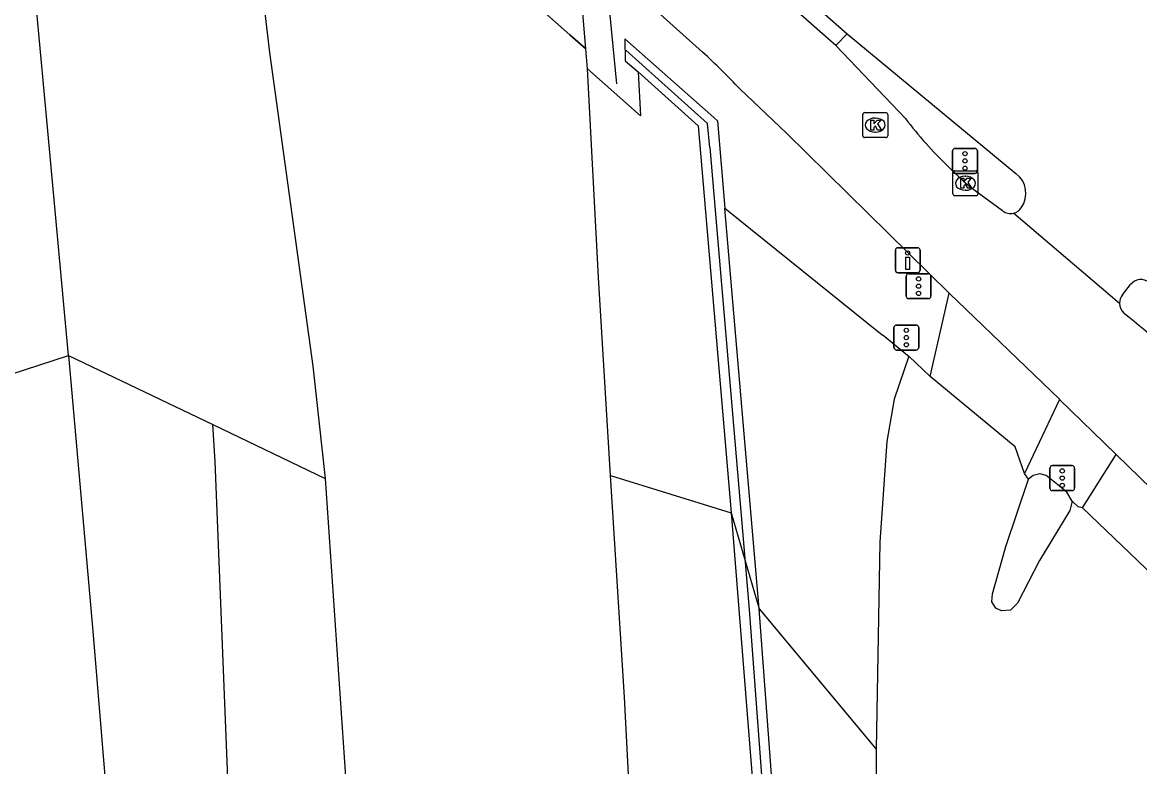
# Model space of a CAD drawing. Extents: x 157692 to 159670, y 381454 to 383289.
# Drawn here: x 157819.69 to 157864.42, y 382233.82 to 382263.62 of the extents above; entities that cross this region are included whole.
import ezdxf

# ---------------------------------------------------------------- set-up
doc = ezdxf.new("R2010")
doc.units = 0
for name, color, linetype in [('IMGEO_Berm_groen', 7, 'Continuous'), ('IMGEO_Drukknoppaal', 7, 'Continuous'), ('IMGEO_Fietspad_gesloten', 7, 'Continuous'), ('IMGEO_Geluidsscherm', 7, 'Continuous'), ('IMGEO_Kolk', 7, 'Continuous'), ('IMGEO_Muur', 7, 'Continuous'), ('IMGEO_Rijbaan_autosnelweg', 7, 'Continuous'), ('IMGEO_Rijbaan_autoweg', 7, 'Continuous'), ('IMGEO_Rijbaan_lokaal_gesloten', 7, 'Continuous'), ('IMGEO_Rijbaan_regionaal_gesloten', 7, 'Continuous'), ('IMGEO_Verkeersregelinstallatiepaal', 7, 'Continuous'), ('IMGEO_Voetpad_open', 7, 'Continuous')]:
    doc.layers.add(name, color=color, linetype=linetype)

msp = doc.modelspace()

# ---------------------------------------------------------------- linework, layer by layer
at = {"layer": 'IMGEO_Berm_groen'}
for points in [[(157844.34, 382261.647), (157844.433, 382259.879), (157842.312, 382261.759)], [(157821.541, 382250.28), (157827.308, 382247.516)], [(157827.308, 382247.516), (157831.816, 382245.356)], [(157828.535, 382223.671), (157828.053, 382230.028), (157827.409, 382246.033), (157827.308, 382247.516)], [(157843.234, 382245.485), (157848.073, 382243.989)], [(157849.191, 382240.142), (157853.868, 382234.518)]]:
    msp.add_lwpolyline(points, dxfattribs=at)
at = {"layer": 'IMGEO_Drukknoppaal'}
for p, q in [((157854.64, 382253.696), (157854.64, 382254.496)), ((157854.64, 382254.496), (157854.64, 382253.696)), ((157854.74, 382254.596), (157855.53, 382254.596)), ((157855.53, 382254.596), (157854.74, 382254.596)), ((157855.63, 382254.496), (157855.63, 382253.696)), ((157855.63, 382253.696), (157855.63, 382254.496)), ((157855.53, 382253.596), (157854.74, 382253.596)), ((157854.74, 382253.596), (157855.53, 382253.596))]:
    msp.add_line(p, q, dxfattribs=at)
msp.add_lwpolyline([(157855.21, 382254.221), (157855.21, 382253.721), (157855.06, 382253.721), (157855.06, 382254.221), (157855.21, 382254.221)], dxfattribs=at)
msp.add_circle((157855.135, 382254.386), 0.085, dxfattribs=at)
for centre, start, end in [((157854.74, 382254.496), 90, 180), ((157854.74, 382254.496), 90, 180), ((157855.53, 382254.496), 0, 90), ((157855.53, 382254.496), 360, 90), ((157854.74, 382253.696), 180, 270), ((157854.74, 382253.696), 180, 270), ((157855.53, 382253.696), 270, 0), ((157855.53, 382253.696), 270, 0)]:
    msp.add_arc(centre, 0.1, start, end, dxfattribs=at)
at = {"layer": 'IMGEO_Fietspad_gesloten'}
for points in [[(157843.277, 382265.731), (157844.573, 382264.557), (157846.923, 382262.428)], [(157855.051, 382259.768), (157852.254, 382262.701)], [(157848.412, 382260.957), (157850.287, 382259.188), (157856.793, 382252.784)], [(157858.933, 382256.077), (157857.631, 382257.02), (157857.445, 382257.18), (157856.746, 382257.867)], [(157863.813, 382251.954), (157863.805, 382251.961), (157863.797, 382251.968)], [(157861.215, 382248.525), (157863.462, 382246.327), (157863.476, 382246.314)]]:
    msp.add_lwpolyline(points, dxfattribs=at)
for centre, radius, start, end in [((157826.943, 382240.714), 29.508, 43.3159, 47.3809), ((157866.216, 382268.017), 13.882, 216.458, 226.9847), ((157859.253, 382256.475), 0.51, 231.1756, 284.2842), ((157864.164, 382252.375), 0.548, 179.8047, 227.9382), ((157837.742, 382219.076), 41.96, 46.1385, 51.587)]:
    msp.add_arc(centre, radius, start, end, dxfattribs=at)
at = {"layer": 'IMGEO_Geluidsscherm'}
for points in [[(157838.001, 382317.442), (157843.471, 382261.156)], [(157847.211, 382258.616), (157847.117, 382259.573), (157843.845, 382262.514)], [(157847.211, 382258.616), (157848.792, 382240.111), (157852.967, 382183.968)]]:
    msp.add_lwpolyline(points, dxfattribs=at)
at = {"layer": 'IMGEO_Kolk'}
for p, q in [((157853.336, 382259.083), (157853.336, 382259.935)), ((157853.411, 382260.009), (157854.263, 382260.009)), ((157853.824, 382259.789), (157853.849, 382259.789)), ((157854.337, 382259.935), (157854.337, 382259.083)), ((157853.847, 382259.229), (157853.822, 382259.229)), ((157854.263, 382259.009), (157853.411, 382259.009)), ((157856.944, 382256.754), (157856.944, 382257.606)), ((157857.019, 382257.68), (157857.871, 382257.68)), ((157857.432, 382257.46), (157857.457, 382257.46)), ((157857.945, 382257.606), (157857.945, 382256.754)), ((157857.455, 382256.9), (157857.43, 382256.9)), ((157857.871, 382256.68), (157857.019, 382256.68))]:
    msp.add_line(p, q, dxfattribs=at)
for points in [[(157853.336, 382259.083), (157853.336, 382259.935)], [(157853.411, 382260.009), (157854.263, 382260.009)], [(157853.657, 382259.709), (157853.78, 382259.709), (157853.78, 382259.558), (157853.91, 382259.709), (157854.074, 382259.709), (157853.928, 382259.558), (157854.081, 382259.309), (157853.929, 382259.309), (157853.844, 382259.473), (157853.78, 382259.406), (157853.78, 382259.309), (157853.657, 382259.309), (157853.657, 382259.709)], [(157854.337, 382259.935), (157854.337, 382259.083)], [(157854.263, 382259.009), (157853.411, 382259.009)], [(157856.944, 382256.754), (157856.944, 382257.606)], [(157857.019, 382257.68), (157857.871, 382257.68)], [(157857.265, 382257.38), (157857.388, 382257.38), (157857.388, 382257.229), (157857.518, 382257.38), (157857.682, 382257.38), (157857.536, 382257.229), (157857.689, 382256.98), (157857.537, 382256.98), (157857.452, 382257.144), (157857.388, 382257.077), (157857.388, 382256.98), (157857.265, 382256.98), (157857.265, 382257.38)], [(157857.945, 382257.606), (157857.945, 382256.754)], [(157857.871, 382256.68), (157857.019, 382256.68)]]:
    msp.add_lwpolyline(points, dxfattribs=at)
for centre, start, end in [((157853.413, 382259.933), 91.552, 178.448), ((157853.413, 382259.933), 91.552, 178.448), ((157854.261, 382259.933), 1.552, 88.448), ((157854.261, 382259.933), 1.552, 88.448), ((157853.413, 382259.085), 181.552, 268.448), ((157853.413, 382259.085), 181.552, 268.448), ((157854.261, 382259.085), 271.552, 358.448), ((157854.261, 382259.085), 271.552, 358.448), ((157857.021, 382257.604), 91.552, 178.448), ((157857.021, 382257.604), 91.552, 178.448), ((157857.869, 382257.604), 1.552, 88.448), ((157857.869, 382257.604), 1.552, 88.448), ((157857.021, 382256.756), 181.552, 268.448), ((157857.021, 382256.756), 181.552, 268.448), ((157857.869, 382256.756), 271.552, 358.448), ((157857.869, 382256.756), 271.552, 358.448)]:
    msp.add_arc(centre, 0.0765, start, end, dxfattribs=at)
for centre, major_axis, ratio, start_param, end_param in [((157853.823, 382259.509), (-0.387, 0.002), 0.722429, 4.712389, 7.853982), ((157853.848, 382259.509), (-0.39, 0.002), 0.717154, 1.570796, 4.712389), ((157857.431, 382257.18), (-0.387, 0.002), 0.722429, 4.712389, 7.853982), ((157857.456, 382257.18), (-0.39, 0.002), 0.717154, 1.570796, 4.712389)]:
    msp.add_ellipse(centre, major_axis=major_axis, ratio=ratio, start_param=start_param, end_param=end_param, dxfattribs=at)
at = {"layer": 'IMGEO_Muur'}
for points in [[(157826.801, 382285.998), (157841.313, 382273.214), (157842.7, 382271.991), (157852.716, 382263.168)], [(157852.254, 382262.701), (157851.946, 382262.957), (157847.473, 382266.92), (157842.787, 382271.047), (157841.396, 382272.273), (157826.889, 382285.051)], [(157852.254, 382262.701), (157852.716, 382263.168)], [(157843.806, 382262.956), (157847.374, 382259.809), (157847.521, 382259.679), (157847.819, 382256.189)], [(157843.806, 382262.956), (157843.819, 382262.08), (157844.34, 382261.647)], [(157844.34, 382261.647), (157846.752, 382259.476), (157848.073, 382243.989)], [(157847.521, 382259.679), (157847.819, 382256.189)], [(157849.191, 382240.142), (157847.819, 382256.189)], [(157848.073, 382243.989), (157849.191, 382240.142)], [(157848.073, 382243.989), (157849.958, 382220.142), (157851.581, 382198.311), (157852.062, 382192.007), (157852.577, 382183.937)], [(157853.366, 382183.997), (157849.191, 382240.142)]]:
    msp.add_lwpolyline(points, dxfattribs=at)
at = {"layer": 'IMGEO_Rijbaan_autosnelweg'}
for points in [[(157821.541, 382250.28), (157820.629, 382260.152), (157819.788, 382269.209), (157819.76, 382269.739), (157819.788, 382270.027), (157819.992, 382270.512), (157821.39, 382273.099), (157822.912, 382275.534), (157822.622, 382279.093)], [(157809.231, 382252.545), (157809.991, 382251.988), (157813.584, 382252.14), (157817.469, 382248.968), (157821.541, 382250.28)], [(157821.541, 382250.28), (157822.515, 382239.249), (157823.365, 382228.929), (157823.856, 382223.34)]]:
    msp.add_lwpolyline(points, dxfattribs=at)
at = {"layer": 'IMGEO_Rijbaan_autoweg'}
for points in [[(157836.596, 382318.784), (157822.569, 382331.089), (157822.533, 382328.623), (157823.466, 382319.973), (157824.342, 382311.061), (157825.391, 382301.053), (157826.317, 382291.469), (157827.29, 382281.257), (157827.776, 382275.353), (157828.09, 382275.075), (157841.61, 382263.117), (157842.242, 382262.558), (157841.835, 382267.504), (157840.89, 382278.005), (157839.818, 382287.897), (157839.157, 382294.121), (157838.711, 382297.931), (157838.252, 382303.591), (157837.786, 382307.759), (157837.136, 382314.328), (157836.596, 382318.784)], [(157842.312, 382261.759), (157842.242, 382262.558), (157841.61, 382263.117), (157828.09, 382275.075)], [(157828.09, 382275.075), (157829.582, 382262.411), (157831.313, 382249.859), (157831.816, 382245.356)], [(157843.234, 382245.485), (157842.756, 382253.413), (157842.312, 382261.759)], [(157855.179, 382250.259), (157854.59, 382248.538), (157854.303, 382246.843), (157854.021, 382242.809), (157853.868, 382234.518)], [(157855.179, 382250.259), (157856.036, 382249.446)], [(157859.816, 382245.565), (157859.437, 382246.628), (157856.036, 382249.446)], [(157831.816, 382245.356), (157832.772, 382231.269), (157833.748, 382218.821), (157834.376, 382213.155), (157835.217, 382200.466), (157836.063, 382189.959), (157836.409, 382184.983), (157837.195, 382172.519), (157838.039, 382160.119), (157839.029, 382146.111), (157839.916, 382132.137), (157841.099, 382118.344), (157842.154, 382103.519), (157843.223, 382089.187), (157844.401, 382075.127), (157845.628, 382058.982), (157846.764, 382044.551), (157848.218, 382027.21), (157849.294, 382013.144), (157850.454, 381997.098), (157851.661, 381982.875), (157852.893, 381967.017), (157853.868, 381954.072), (157854.775, 381943.17)], [(157847.502, 382179.839), (157846.814, 382190.344), (157846.63, 382194.557), (157845.918, 382205.258), (157845.287, 382214.154), (157844.759, 382222.194), (157844.094, 382230.93), (157843.793, 382236.599), (157843.234, 382245.485)], [(157861.721, 382244.457), (157861.621, 382244.074), (157860.409, 382242.071), (157859.527, 382240.364), (157859.255, 382240.08), (157858.896, 382240.061), (157858.659, 382240.173), (157858.506, 382240.425), (157858.531, 382240.737), (157859.064, 382242.637), (157859.972, 382245.337)], [(157859.972, 382245.337), (157859.816, 382245.565)], [(157862.137, 382244.181), (157861.961, 382244.219), (157861.721, 382244.457)], [(157870.657, 382235.915), (157870.036, 382236.612), (157862.137, 382244.181)], [(157853.868, 382234.518), (157853.93, 382224.452), (157853.96, 382220.233), (157854.032, 382207.085), (157854.049, 382203.775), (157854.169, 382193.723), (157854.37, 382185.846)]]:
    msp.add_lwpolyline(points, dxfattribs=at)
at = {"layer": 'IMGEO_Rijbaan_lokaal_gesloten'}
for points in [[(157856.036, 382249.446), (157856.793, 382252.784)], [(157856.793, 382252.784), (157861.208, 382248.532), (157861.215, 382248.525)], [(157861.215, 382248.525), (157859.816, 382245.565)], [(157862.137, 382244.181), (157863.476, 382246.314)], [(157863.476, 382246.314), (157872.503, 382237.548)]]:
    msp.add_lwpolyline(points, dxfattribs=at)
at = {"layer": 'IMGEO_Rijbaan_regionaal_gesloten'}
for points in [[(157852.716, 382263.168), (157859.464, 382257.571)], [(157859.379, 382255.98), (157863.616, 382252.377)], [(157863.729, 382252.712), (157864.062, 382253.12)]]:
    msp.add_lwpolyline(points, dxfattribs=at)
for centre, radius, start, end in [((157858.881, 382256.776), 0.986, 324.3527, 53.73), ((157859.251, 382256.474), 0.51, 284.5502, 327.6618), ((157864.474, 382252.812), 0.515, 50.004, 143.2009), ((157864.168, 382252.378), 0.552, 142.6677, 180.0524)]:
    msp.add_arc(centre, radius, start, end, dxfattribs=at)
at = {"layer": 'IMGEO_Verkeersregelinstallatiepaal'}
for p, q in [((157856.934, 382257.674), (157856.934, 382258.474)), ((157856.934, 382258.474), (157856.934, 382257.674)), ((157857.034, 382258.574), (157857.824, 382258.574)), ((157857.824, 382258.574), (157857.034, 382258.574)), ((157857.924, 382258.474), (157857.924, 382257.674)), ((157857.924, 382257.674), (157857.924, 382258.474)), ((157857.824, 382257.574), (157857.034, 382257.574)), ((157857.034, 382257.574), (157857.824, 382257.574)), ((157855.076, 382252.659), (157855.076, 382253.459)), ((157855.076, 382253.459), (157855.076, 382252.659)), ((157855.176, 382253.559), (157855.966, 382253.559)), ((157855.966, 382253.559), (157855.176, 382253.559)), ((157856.066, 382253.459), (157856.066, 382252.659)), ((157856.066, 382252.659), (157856.066, 382253.459)), ((157855.966, 382252.559), (157855.176, 382252.559)), ((157855.176, 382252.559), (157855.966, 382252.559)), ((157854.585, 382250.601), (157854.585, 382251.401)), ((157854.585, 382251.401), (157854.585, 382250.601)), ((157854.685, 382251.501), (157855.475, 382251.501)), ((157855.475, 382251.501), (157854.685, 382251.501)), ((157855.575, 382251.401), (157855.575, 382250.601)), ((157855.575, 382250.601), (157855.575, 382251.401)), ((157855.475, 382250.501), (157854.685, 382250.501)), ((157854.685, 382250.501), (157855.475, 382250.501)), ((157860.827, 382244.973), (157860.827, 382245.773)), ((157860.827, 382245.773), (157860.827, 382244.973)), ((157860.927, 382245.873), (157861.717, 382245.873)), ((157861.717, 382245.873), (157860.927, 382245.873)), ((157861.817, 382245.773), (157861.817, 382244.973)), ((157861.817, 382244.973), (157861.817, 382245.773)), ((157861.717, 382244.873), (157860.927, 382244.873)), ((157860.927, 382244.873), (157861.717, 382244.873))]:
    msp.add_line(p, q, dxfattribs=at)
for centre in [(157857.429, 382258.364), (157857.429, 382258.074), (157857.429, 382257.784), (157855.571, 382253.349), (157855.571, 382253.059), (157855.571, 382252.769), (157855.08, 382251.291), (157855.08, 382251.001), (157855.08, 382250.711), (157861.322, 382245.663), (157861.322, 382245.373), (157861.322, 382245.083)]:
    msp.add_circle(centre, 0.085, dxfattribs=at)
for centre, start, end in [((157857.034, 382258.474), 90, 180), ((157857.034, 382258.474), 90, 180), ((157857.824, 382258.474), 0, 90), ((157857.824, 382258.474), 360, 90), ((157857.034, 382257.674), 180, 270), ((157857.034, 382257.674), 180, 270), ((157857.824, 382257.674), 270, 0), ((157857.824, 382257.674), 270, 0), ((157855.176, 382253.459), 90, 180), ((157855.176, 382253.459), 90, 180), ((157855.966, 382253.459), 0, 90), ((157855.966, 382253.459), 360, 90), ((157855.176, 382252.659), 180, 270), ((157855.176, 382252.659), 180, 270), ((157855.966, 382252.659), 270, 0), ((157855.966, 382252.659), 270, 0), ((157854.685, 382251.401), 90, 180), ((157854.685, 382251.401), 90, 180), ((157855.475, 382251.401), 0, 90), ((157855.475, 382251.401), 360, 90), ((157854.685, 382250.601), 180, 270), ((157854.685, 382250.601), 180, 270), ((157855.475, 382250.601), 270, 0), ((157855.475, 382250.601), 270, 0), ((157860.927, 382245.773), 90, 180), ((157860.927, 382245.773), 90, 180), ((157861.717, 382245.773), 0, 90), ((157861.717, 382245.773), 360, 90), ((157860.927, 382244.973), 180, 270), ((157860.927, 382244.973), 180, 270), ((157861.717, 382244.973), 270, 0), ((157861.717, 382244.973), 270, 0)]:
    msp.add_arc(centre, 0.1, start, end, dxfattribs=at)
at = {"layer": 'IMGEO_Voetpad_open'}
for points in [[(157847.819, 382256.189), (157854.049, 382251.169), (157854.213, 382251.038), (157855.06, 382250.355), (157855.179, 382250.259)], [(157861.721, 382244.457), (157861.503, 382244.805), (157861.208, 382245.045), (157860.681, 382245.475), (157860.432, 382245.55), (157860.164, 382245.485), (157859.972, 382245.337)]]:
    msp.add_lwpolyline(points, dxfattribs=at)

doc.saveas('drawing.dxf')
